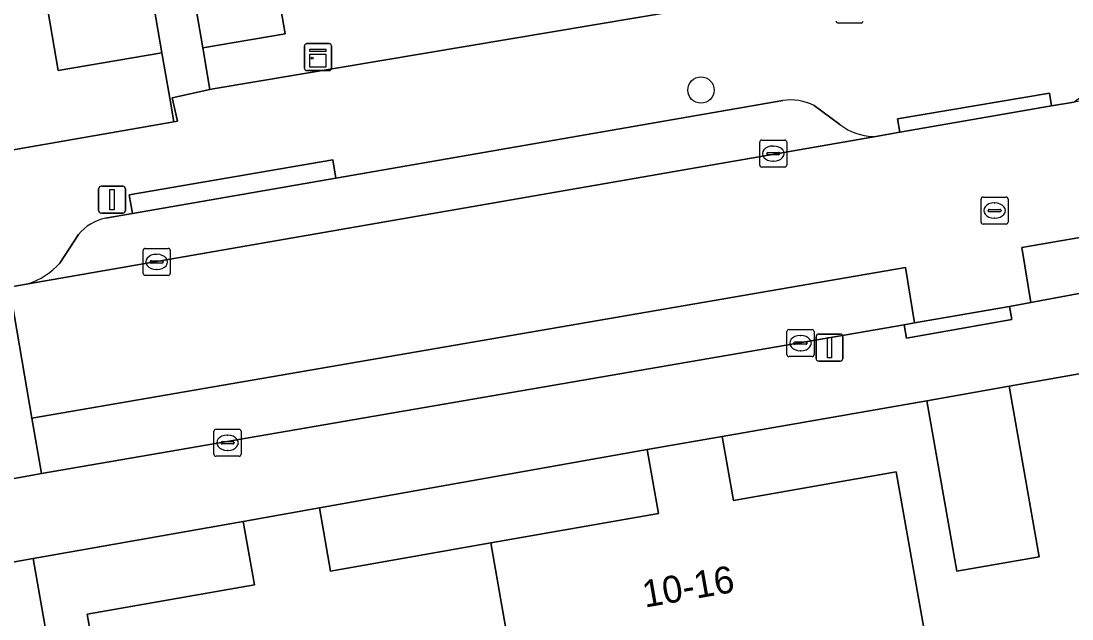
# Model space of a CAD drawing. Extents: x 162879 to 165540, y 384011 to 385181.
# Drawn here: x 164321.93 to 164360.84, y 384396.99 to 384419.14 of the extents above; entities that cross this region are included whole.
import ezdxf

# ---------------------------------------------------------------- set-up
doc = ezdxf.new("R2010")
doc.units = 0
for name, color, linetype in [('IMGEO_Boom', 7, 'Continuous'), ('IMGEO_Brandkraan', 7, 'Continuous'), ('IMGEO_Erf', 7, 'Continuous'), ('IMGEO_Kast', 7, 'Continuous'), ('IMGEO_Kolk', 7, 'Continuous'), ('IMGEO_Lichtmast', 7, 'Continuous'), ('IMGEO_Pand', 7, 'Continuous'), ('IMGEO_Pand_nummerreeks', 7, 'Continuous'), ('IMGEO_Parkeervlak_gesloten', 7, 'Continuous'), ('IMGEO_Parkeervlak_open', 7, 'Continuous'), ('IMGEO_Rijbaan_lokaal_gesloten', 7, 'Continuous'), ('IMGEO_Rijbaan_lokaal_open', 7, 'Continuous'), ('IMGEO_Rioolput', 7, 'Continuous'), ('IMGEO_Voetpad_open', 7, 'Continuous')]:
    doc.layers.add(name, color=color, linetype=linetype)

msp = doc.modelspace()

# ---------------------------------------------------------------- linework, layer by layer
at = {"layer": 'IMGEO_Boom'}
msp.add_circle((164347.106, 384416.585), 0.489, dxfattribs=at)
at = {"layer": 'IMGEO_Brandkraan'}
msp.add_line((164353.036, 384419.068), (164352.184, 384419.068), dxfattribs=at)
msp.add_lwpolyline([(164353.036, 384419.068), (164352.184, 384419.068)], dxfattribs=at)
for centre, start, end in [((164352.186, 384419.144), 181.552, 268.448), ((164352.186, 384419.144), 181.552, 268.448), ((164353.034, 384419.144), 271.552, 358.448), ((164353.034, 384419.144), 271.552, 358.448)]:
    msp.add_arc(centre, 0.0765, start, end, dxfattribs=at)
at = {"layer": 'IMGEO_Erf'}
for points in [[(164327.457, 384443.533), (164328.044, 384440.05), (164325.034, 384439.543), (164325.892, 384434.453), (164328.868, 384434.954), (164329.52, 384431.077), (164330.422, 384425.722), (164327.446, 384425.221), (164327.564, 384424.517), (164330.611, 384425.039), (164331.703, 384418.665), (164328.656, 384418.143), (164328.92, 384416.601), (164329.038, 384416.627), (164350.941, 384420.326), (164343.249, 384465.605)], [(164300.956, 384410.768), (164327.581, 384415.411), (164327.432, 384416.279), (164327.143, 384417.966), (164323.298, 384417.308), (164322.099, 384424.309), (164325.944, 384424.967), (164324.669, 384432.28), (164318.784, 384430.647), (164317.404, 384434.139), (164323.63, 384438.372), (164321.23, 384452.446)], [(164367.528, 384394.236), (164366.437, 384400.442), (164365.316, 384406.815), (164358.523, 384405.613), (164359.632, 384399.301), (164356.585, 384398.765), (164355.475, 384405.078), (164347.887, 384403.757), (164348.305, 384401.382), (164354.337, 384402.442), (164355.526, 384395.68)], [(164325.635, 384389.994), (164324.373, 384397.171), (164330.568, 384398.259), (164330.155, 384400.608), (164322.38, 384399.228), (164323.48, 384392.97)]]:
    msp.add_lwpolyline(points, dxfattribs=at)
msp.add_lwpolyline([(164345.117, 384403.27), (164332.974, 384401.104), (164333.385, 384398.765), (164339.323, 384399.809), (164345.533, 384400.9)], close=True, dxfattribs=at)
at = {"layer": 'IMGEO_Kast'}
for p, q in [((164332.499, 384418.303), (164333.34, 384418.303)), ((164333.34, 384418.303), (164332.499, 384418.303)), ((164332.424, 384417.378), (164332.424, 384418.219)), ((164332.424, 384418.219), (164332.424, 384417.378)), ((164333.424, 384418.228), (164333.424, 384417.387)), ((164333.424, 384417.387), (164333.424, 384418.228)), ((164333.349, 384417.303), (164332.508, 384417.303)), ((164332.508, 384417.303), (164333.349, 384417.303))]:
    msp.add_line(p, q, dxfattribs=at)
for points in [[(164332.619, 384418.093), (164333.219, 384418.093), (164333.219, 384418.008), (164332.619, 384418.008), (164332.619, 384418.093)], [(164332.619, 384417.918), (164333.219, 384417.918), (164333.219, 384417.429), (164332.619, 384417.429), (164332.619, 384417.918)]]:
    msp.add_lwpolyline(points, dxfattribs=at)
msp.add_circle((164332.703, 384417.767), 0.0377, dxfattribs=at)
for centre, start, end in [((164332.502, 384418.225), 92.4484, 184.2845), ((164332.502, 384418.225), 92.4484, 184.2845), ((164333.346, 384418.225), 2.4484, 94.2845), ((164333.346, 384418.225), 2.4484, 94.2845), ((164332.502, 384417.381), 182.4484, 274.2845), ((164332.502, 384417.381), 182.4484, 274.2845), ((164333.346, 384417.381), 272.4484, 4.2845), ((164333.346, 384417.381), 272.4484, 4.2845)]:
    msp.add_arc(centre, 0.0779, start, end, dxfattribs=at)
at = {"layer": 'IMGEO_Kolk'}
for p, q in [((164349.355, 384414.73), (164350.207, 384414.73)), ((164349.28, 384413.804), (164349.28, 384414.656)), ((164349.768, 384414.51), (164349.793, 384414.51)), ((164350.281, 384414.656), (164350.281, 384413.804)), ((164349.539, 384414.224), (164349.539, 384414.236)), ((164349.977, 384414.187), (164349.579, 384414.187)), ((164349.582, 384414.273), (164349.98, 384414.273)), ((164349.791, 384413.95), (164349.766, 384413.95)), ((164350.023, 384414.236), (164350.023, 384414.224)), ((164350.207, 384413.73), (164349.355, 384413.73)), ((164326.45, 384409.794), (164326.45, 384410.646)), ((164326.525, 384410.72), (164327.377, 384410.72)), ((164326.938, 384410.5), (164326.963, 384410.5)), ((164327.451, 384410.646), (164327.451, 384409.794)), ((164326.709, 384410.214), (164326.709, 384410.226)), ((164327.147, 384410.177), (164326.749, 384410.177)), ((164326.752, 384410.263), (164327.15, 384410.263)), ((164327.193, 384410.226), (164327.193, 384410.214)), ((164327.377, 384409.72), (164326.525, 384409.72)), ((164326.961, 384409.94), (164326.936, 384409.94)), ((164350.29, 384406.785), (164350.29, 384407.637)), ((164350.365, 384407.711), (164351.217, 384407.711)), ((164350.778, 384407.491), (164350.803, 384407.491)), ((164351.291, 384407.637), (164351.291, 384406.785)), ((164350.549, 384407.205), (164350.549, 384407.217)), ((164350.987, 384407.168), (164350.589, 384407.168)), ((164350.592, 384407.254), (164350.99, 384407.254)), ((164351.033, 384407.217), (164351.033, 384407.205)), ((164351.217, 384406.711), (164350.365, 384406.711)), ((164350.801, 384406.931), (164350.776, 384406.931)), ((164329.071, 384403.093), (164329.071, 384403.945)), ((164329.146, 384404.019), (164329.998, 384404.019)), ((164330.072, 384403.945), (164330.072, 384403.093)), ((164329.33, 384403.513), (164329.33, 384403.525)), ((164329.768, 384403.476), (164329.37, 384403.476)), ((164329.373, 384403.562), (164329.771, 384403.562)), ((164329.559, 384403.799), (164329.584, 384403.799)), ((164329.814, 384403.525), (164329.814, 384403.513)), ((164329.582, 384403.239), (164329.557, 384403.239)), ((164329.998, 384403.019), (164329.146, 384403.019))]:
    msp.add_line(p, q, dxfattribs=at)
for points in [[(164349.355, 384414.73), (164350.207, 384414.73)], [(164349.28, 384413.804), (164349.28, 384414.656)], [(164350.281, 384414.656), (164350.281, 384413.804)], [(164350.207, 384413.73), (164349.355, 384413.73)], [(164326.45, 384409.794), (164326.45, 384410.646)], [(164326.525, 384410.72), (164327.377, 384410.72)], [(164327.451, 384410.646), (164327.451, 384409.794)], [(164327.377, 384409.72), (164326.525, 384409.72)], [(164350.29, 384406.785), (164350.29, 384407.637)], [(164350.365, 384407.711), (164351.217, 384407.711)], [(164351.291, 384407.637), (164351.291, 384406.785)], [(164351.217, 384406.711), (164350.365, 384406.711)], [(164329.071, 384403.093), (164329.071, 384403.945)], [(164329.146, 384404.019), (164329.998, 384404.019)], [(164330.072, 384403.945), (164330.072, 384403.093)], [(164329.998, 384403.019), (164329.146, 384403.019)]]:
    msp.add_lwpolyline(points, dxfattribs=at)
for centre, radius, start, end in [((164349.357, 384414.654), 0.0765, 91.552, 178.448), ((164349.357, 384414.654), 0.0765, 91.552, 178.448), ((164350.205, 384414.654), 0.0765, 1.552, 88.448), ((164350.205, 384414.654), 0.0765, 1.552, 88.448), ((164349.579, 384414.233), 0.0403, 85.8775, 175.7526), ((164349.576, 384414.223), 0.0366, 178.938, 274.7102), ((164349.98, 384414.23), 0.043, 264.8664, 352.4533), ((164349.984, 384414.235), 0.0386, 1.7309, 96.639), ((164349.357, 384413.806), 0.0765, 181.552, 268.448), ((164349.357, 384413.806), 0.0765, 181.552, 268.448), ((164350.205, 384413.806), 0.0765, 271.552, 358.448), ((164350.205, 384413.806), 0.0765, 271.552, 358.448), ((164326.527, 384410.644), 0.0765, 91.552, 178.448), ((164326.527, 384410.644), 0.0765, 91.552, 178.448), ((164327.375, 384410.644), 0.0765, 1.552, 88.448), ((164327.375, 384410.644), 0.0765, 1.552, 88.448), ((164326.749, 384410.223), 0.0403, 85.8775, 175.7526), ((164326.746, 384410.213), 0.0366, 178.938, 274.7102), ((164327.15, 384410.22), 0.043, 264.8664, 352.4533), ((164327.154, 384410.225), 0.0386, 1.7309, 96.639), ((164326.527, 384409.796), 0.0765, 181.552, 268.448), ((164326.527, 384409.796), 0.0765, 181.552, 268.448), ((164327.375, 384409.796), 0.0765, 271.552, 358.448), ((164327.375, 384409.796), 0.0765, 271.552, 358.448), ((164350.367, 384407.635), 0.0765, 91.552, 178.448), ((164350.367, 384407.635), 0.0765, 91.552, 178.448), ((164351.215, 384407.635), 0.0765, 1.552, 88.448), ((164351.215, 384407.635), 0.0765, 1.552, 88.448), ((164350.589, 384407.214), 0.0403, 85.8775, 175.7526), ((164350.586, 384407.204), 0.0366, 178.938, 274.7102), ((164350.99, 384407.211), 0.043, 264.8664, 352.4533), ((164350.994, 384407.216), 0.0386, 1.7309, 96.639), ((164350.367, 384406.787), 0.0765, 181.552, 268.448), ((164350.367, 384406.787), 0.0765, 181.552, 268.448), ((164351.215, 384406.787), 0.0765, 271.552, 358.448), ((164351.215, 384406.787), 0.0765, 271.552, 358.448), ((164329.148, 384403.943), 0.0765, 91.552, 178.448), ((164329.148, 384403.943), 0.0765, 91.552, 178.448), ((164329.996, 384403.943), 0.0765, 1.552, 88.448), ((164329.996, 384403.943), 0.0765, 1.552, 88.448), ((164329.37, 384403.522), 0.0403, 85.8775, 175.7526), ((164329.367, 384403.512), 0.0366, 178.938, 274.7102), ((164329.771, 384403.519), 0.043, 264.8664, 352.4533), ((164329.775, 384403.524), 0.0386, 1.7309, 96.639), ((164329.148, 384403.095), 0.0765, 181.552, 268.448), ((164329.148, 384403.095), 0.0765, 181.552, 268.448), ((164329.996, 384403.095), 0.0765, 271.552, 358.448), ((164329.996, 384403.095), 0.0765, 271.552, 358.448)]:
    msp.add_arc(centre, radius, start, end, dxfattribs=at)
for centre, major_axis, ratio, start_param, end_param in [((164349.767, 384414.23), (-0.387, 0.002), 0.722429, 4.712389, 7.853982), ((164349.792, 384414.23), (-0.39, 0.002), 0.717154, 1.570796, 4.712389), ((164326.937, 384410.22), (-0.387, 0.002), 0.722429, 4.712389, 7.853982), ((164326.962, 384410.22), (-0.39, 0.002), 0.717154, 1.570796, 4.712389), ((164350.777, 384407.211), (-0.387, 0.002), 0.722429, 4.712389, 7.853982), ((164350.802, 384407.211), (-0.39, 0.002), 0.717154, 1.570796, 4.712389), ((164329.558, 384403.519), (-0.387, 0.002), 0.722429, 4.712389, 7.853982), ((164329.583, 384403.519), (-0.39, 0.002), 0.717154, 1.570796, 4.712389)]:
    msp.add_ellipse(centre, major_axis=major_axis, ratio=ratio, start_param=start_param, end_param=end_param, dxfattribs=at)
at = {"layer": 'IMGEO_Lichtmast'}
for p, q in [((164324.8, 384412.125), (164324.8, 384412.925)), ((164324.8, 384412.925), (164324.8, 384412.125)), ((164324.9, 384413.025), (164325.69, 384413.025)), ((164325.69, 384413.025), (164324.9, 384413.025)), ((164325.79, 384412.925), (164325.79, 384412.125)), ((164325.79, 384412.125), (164325.79, 384412.925)), ((164325.69, 384412.025), (164324.9, 384412.025)), ((164324.9, 384412.025), (164325.69, 384412.025)), ((164351.369, 384406.646), (164351.369, 384407.446)), ((164351.369, 384407.446), (164351.369, 384406.646)), ((164351.469, 384407.546), (164352.259, 384407.546)), ((164352.259, 384407.546), (164351.469, 384407.546)), ((164352.359, 384407.446), (164352.359, 384406.646)), ((164352.359, 384406.646), (164352.359, 384407.446)), ((164352.259, 384406.546), (164351.469, 384406.546)), ((164351.469, 384406.546), (164352.259, 384406.546))]:
    msp.add_line(p, q, dxfattribs=at)
for points in [[(164325.22, 384412.9), (164325.37, 384412.9), (164325.37, 384412.15), (164325.22, 384412.15), (164325.22, 384412.9)], [(164351.789, 384407.421), (164351.939, 384407.421), (164351.939, 384406.671), (164351.789, 384406.671), (164351.789, 384407.421)]]:
    msp.add_lwpolyline(points, dxfattribs=at)
for centre, start, end in [((164324.9, 384412.925), 90, 180), ((164324.9, 384412.925), 90, 180), ((164325.69, 384412.925), 0, 90), ((164325.69, 384412.925), 360, 90), ((164324.9, 384412.125), 180, 270), ((164324.9, 384412.125), 180, 270), ((164325.69, 384412.125), 270, 0), ((164325.69, 384412.125), 270, 0), ((164351.469, 384407.446), 90, 180), ((164351.469, 384407.446), 90, 180), ((164352.259, 384407.446), 0, 90), ((164352.259, 384407.446), 360, 90), ((164351.469, 384406.646), 180, 270), ((164351.469, 384406.646), 180, 270), ((164352.259, 384406.646), 270, 0), ((164352.259, 384406.646), 270, 0)]:
    msp.add_arc(centre, 0.1, start, end, dxfattribs=at)
at = {"layer": 'IMGEO_Pand'}
for points in [[(164323.298, 384417.308), (164327.143, 384417.966), (164325.944, 384424.967), (164322.099, 384424.309)], [(164328.656, 384418.143), (164331.703, 384418.665), (164330.611, 384425.039), (164327.564, 384424.517)], [(164358.523, 384405.613), (164355.475, 384405.078), (164356.585, 384398.765), (164359.632, 384399.301)], [(164339.323, 384399.809), (164340.983, 384390.338), (164346.577, 384391.321), (164346.808, 384390.003), (164350.515, 384390.655), (164350.281, 384391.988), (164355.998, 384392.993), (164355.526, 384395.68), (164354.337, 384402.442), (164348.305, 384401.382), (164347.887, 384403.757), (164345.117, 384403.27), (164345.533, 384400.9)], [(164339.323, 384399.809), (164333.385, 384398.765), (164332.974, 384401.104), (164330.155, 384400.608), (164330.568, 384398.259), (164324.373, 384397.171), (164325.635, 384389.994), (164326.03, 384387.745), (164331.74, 384388.748), (164331.978, 384387.394), (164335.62, 384388.035), (164335.388, 384389.355), (164340.983, 384390.338)], [(164319.479, 384398.719), (164320.579, 384392.46), (164323.48, 384392.97), (164322.38, 384399.228)]]:
    msp.add_lwpolyline(points, close=True, dxfattribs=at)
at = {"layer": 'IMGEO_Parkeervlak_gesloten'}
for points in [[(164358.984, 384410.752), (164359.318, 384408.719), (164366.455, 384410.045), (164369.643, 384410.571), (164369.293, 384412.53)], [(164354.63, 384407.893), (164355.008, 384407.959), (164354.678, 384410.01), (164322.331, 384404.431), (164322.685, 384402.377)]]:
    msp.add_lwpolyline(points, close=True, dxfattribs=at)
at = {"layer": 'IMGEO_Parkeervlak_open'}
for points in [[(164350.134, 384416.2), (164333.585, 384413.324), (164326.052, 384412.015), (164325.056, 384411.842)], [(164352.246, 384415.309), (164351.293, 384416.016)], [(164322.185, 384409.403), (164353.578, 384414.864)], [(164324.052, 384411.229), (164323.362, 384410.171)]]:
    msp.add_lwpolyline(points, dxfattribs=at)
for centre, radius, start, end in [((164350.413, 384414.218), 2.001, 63.9301, 98.0282), ((164353.53, 384416.936), 2.072, 231.7217, 271.331), ((164325.44, 384410.084), 1.8, 102.3291, 140.4839), ((164321.248, 384412.125), 2.878, 288.9942, 317.2552)]:
    msp.add_arc(centre, radius, start, end, dxfattribs=at)
at = {"layer": 'IMGEO_Rijbaan_lokaal_gesloten'}
msp.add_lwpolyline([(164358.984, 384410.752), (164369.293, 384412.53), (164368.41, 384417.478), (164360.915, 384416.14), (164360.091, 384415.997), (164354.469, 384415.019), (164353.578, 384414.864), (164322.185, 384409.403), (164321.494, 384409.283), (164322.331, 384404.431), (164354.678, 384410.01), (164355.008, 384407.959), (164358.534, 384408.573), (164359.318, 384408.719)], close=True, dxfattribs=at)
at = {"layer": 'IMGEO_Rijbaan_lokaal_open'}
msp.add_lwpolyline([(164321.494, 384409.283), (164313.824, 384407.949), (164314.651, 384402.967), (164314.961, 384401.099), (164317.923, 384401.605), (164321.805, 384402.225), (164322.685, 384402.377), (164322.331, 384404.431)], close=True, dxfattribs=at)
at = {"layer": 'IMGEO_Rioolput'}
for p, q in [((164357.476, 384411.696), (164357.476, 384412.548)), ((164357.551, 384412.622), (164358.403, 384412.622)), ((164357.964, 384412.402), (164357.989, 384412.402)), ((164358.477, 384412.548), (164358.477, 384411.696)), ((164357.735, 384412.116), (164357.735, 384412.128)), ((164358.173, 384412.079), (164357.775, 384412.079)), ((164357.778, 384412.165), (164358.176, 384412.165)), ((164358.219, 384412.128), (164358.219, 384412.116)), ((164358.403, 384411.622), (164357.551, 384411.622)), ((164357.987, 384411.842), (164357.962, 384411.842))]:
    msp.add_line(p, q, dxfattribs=at)
for points in [[(164357.476, 384411.696), (164357.476, 384412.548)], [(164357.551, 384412.622), (164358.403, 384412.622)], [(164358.477, 384412.548), (164358.477, 384411.696)], [(164358.403, 384411.622), (164357.551, 384411.622)]]:
    msp.add_lwpolyline(points, dxfattribs=at)
for centre, radius, start, end in [((164357.553, 384412.546), 0.0765, 91.552, 178.448), ((164357.553, 384412.546), 0.0765, 91.552, 178.448), ((164358.401, 384412.546), 0.0765, 1.552, 88.448), ((164358.401, 384412.546), 0.0765, 1.552, 88.448), ((164357.775, 384412.125), 0.0403, 85.8775, 175.7526), ((164357.772, 384412.115), 0.0366, 178.938, 274.7102), ((164358.176, 384412.122), 0.043, 264.8664, 352.4533), ((164358.18, 384412.127), 0.0386, 1.7309, 96.639), ((164357.553, 384411.698), 0.0765, 181.552, 268.448), ((164357.553, 384411.698), 0.0765, 181.552, 268.448), ((164358.401, 384411.698), 0.0765, 271.552, 358.448), ((164358.401, 384411.698), 0.0765, 271.552, 358.448)]:
    msp.add_arc(centre, radius, start, end, dxfattribs=at)
for centre, major_axis, ratio, start_param, end_param in [((164357.963, 384412.122), (-0.387, 0.002), 0.722429, 4.712389, 7.853982), ((164357.988, 384412.122), (-0.39, 0.002), 0.717154, 1.570796, 4.712389)]:
    msp.add_ellipse(centre, major_axis=major_axis, ratio=ratio, start_param=start_param, end_param=end_param, dxfattribs=at)
at = {"layer": 'IMGEO_Voetpad_open'}
for points in [[(164321.23, 384452.446), (164323.63, 384438.372), (164323.74, 384438.447), (164324.669, 384432.28), (164325.944, 384424.967), (164327.143, 384417.966), (164327.432, 384416.279), (164327.581, 384415.411), (164327.721, 384415.435), (164327.519, 384416.294), (164328.92, 384416.601), (164328.656, 384418.143), (164327.564, 384424.517), (164327.446, 384425.221), (164326.545, 384430.572), (164325.892, 384434.453), (164325.034, 384439.543), (164324.448, 384443.022)], [(164361.908, 384421.419), (164358.867, 384420.803), (164353.958, 384419.931), (164350.941, 384420.326), (164329.038, 384416.627), (164328.92, 384416.601), (164327.519, 384416.294), (164327.721, 384415.435), (164327.581, 384415.411), (164300.956, 384410.768)], [(164353.578, 384414.864), (164354.469, 384415.019), (164354.386, 384415.517), (164360.013, 384416.469), (164360.091, 384415.997), (164360.915, 384416.14), (164362.267, 384417.188), (164362.808, 384418.053)], [(164325.056, 384411.842), (164326.052, 384412.015), (164325.934, 384412.703), (164333.47, 384414), (164333.585, 384413.324), (164350.134, 384416.2)], [(164351.293, 384416.016), (164352.246, 384415.309)], [(164323.362, 384410.171), (164324.052, 384411.229)], [(164369.895, 384410.612), (164369.643, 384410.571), (164366.455, 384410.045), (164359.318, 384408.719), (164358.534, 384408.573), (164358.619, 384408.081), (164354.716, 384407.395), (164354.63, 384407.893), (164322.685, 384402.377), (164321.805, 384402.225), (164317.923, 384401.605), (164314.961, 384401.099), (164309.168, 384400.134), (164301.697, 384398.827)], [(164302.778, 384406.087), (164310.378, 384407.388), (164313.824, 384407.949), (164321.494, 384409.283), (164322.185, 384409.403)], [(164358.523, 384405.613), (164365.316, 384406.815), (164373.997, 384408.341), (164376.786, 384408.768), (164381.061, 384409.339)], [(164300.944, 384398.99), (164300.857, 384395.508), (164319.479, 384398.719), (164322.38, 384399.228), (164330.155, 384400.608), (164332.974, 384401.104), (164345.117, 384403.27), (164347.887, 384403.757), (164355.475, 384405.078), (164358.523, 384405.613)]]:
    msp.add_lwpolyline(points, dxfattribs=at)
for points in [[(164354.469, 384415.019), (164360.091, 384415.997), (164360.013, 384416.469), (164354.386, 384415.517)], [(164333.585, 384413.324), (164333.47, 384414), (164325.934, 384412.703), (164326.052, 384412.015)], [(164358.619, 384408.081), (164358.534, 384408.573), (164355.008, 384407.959), (164354.63, 384407.893), (164354.716, 384407.395)]]:
    msp.add_lwpolyline(points, close=True, dxfattribs=at)
for centre, radius, start, end in [((164350.413, 384414.218), 2.001, 63.9301, 98.0282), ((164353.53, 384416.936), 2.072, 231.7217, 271.331), ((164325.44, 384410.084), 1.8, 102.3291, 140.4839), ((164321.248, 384412.125), 2.878, 288.9942, 317.2552)]:
    msp.add_arc(centre, radius, start, end, dxfattribs=at)

# ---------------------------------------------------------------- texts
at = {"layer": 'IMGEO_Pand_nummerreeks'}
msp.add_text('10-16', height=1, rotation=9.9364, dxfattribs=at).set_placement((164345.029, 384397.411))

doc.saveas('drawing.dxf')
